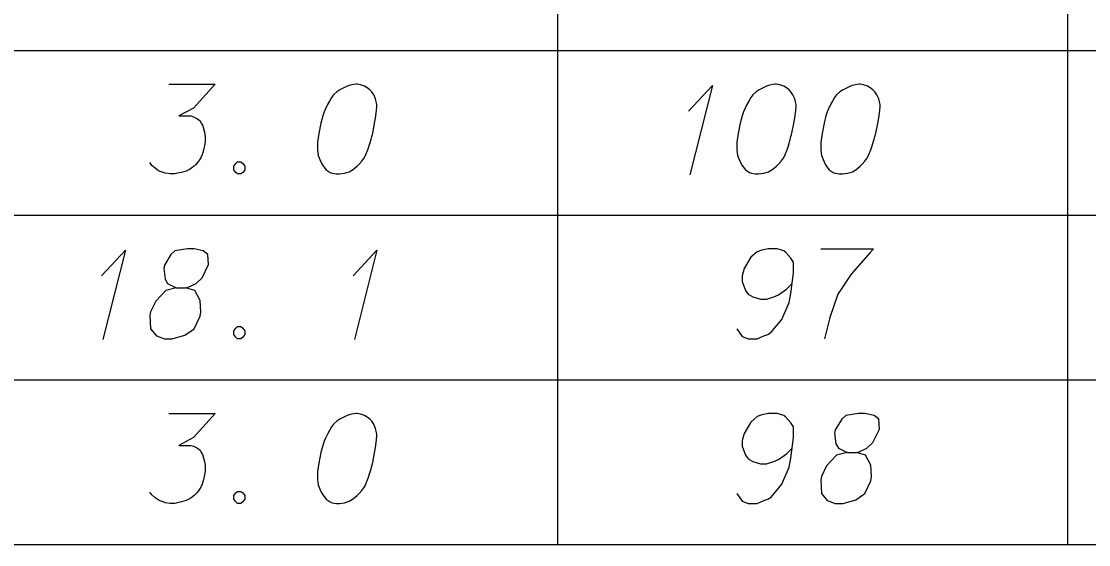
# Model space of a CAD drawing. Extents: x 2074207 to 2076812, y 516372 to 523312.
# Drawn here: x 2076621.5 to 2076678.5, y 520149.2 to 520177.2 of the extents above; entities that cross this region are included whole.
import ezdxf

# ---------------------------------------------------------------- set-up
doc = ezdxf.new("R2010")
doc.units = 0
for name, color, linetype in [('Prop DirtTable_ Soil Test Results - Outline (Major)', 7, 'Continuous'), ('Prop DirtTable_ Soil Test Results - Outline (Minor)', 7, 'Continuous'), ('Prop DirtTable_ Soil Test Results - Tx (Sample Data)', 7, 'Continuous')]:
    doc.layers.add(name, color=color, linetype=linetype)

msp = doc.modelspace()

# ---------------------------------------------------------------- linework, layer by layer
at = {"layer": 'Prop DirtTable_ Soil Test Results - Outline (Major)'}
msp.add_line((2076260.609, 520149.201), (2076811.903, 520149.201), dxfattribs=at)
at = {"layer": 'Prop DirtTable_ Soil Test Results - Outline (Minor)'}
for p, q in [((2076650.154, 520184.401), (2076650.154, 520175.601)), ((2076677.413, 520184.401), (2076677.413, 520175.601)), ((2076260.609, 520175.601), (2076811.903, 520175.601)), ((2076260.609, 520175.601), (2076811.903, 520175.601)), ((2076650.154, 520175.601), (2076650.154, 520166.801)), ((2076677.413, 520175.601), (2076677.413, 520166.801)), ((2076260.609, 520166.801), (2076811.903, 520166.801)), ((2076260.609, 520166.801), (2076811.903, 520166.801)), ((2076650.154, 520166.801), (2076650.154, 520158.001)), ((2076677.413, 520166.801), (2076677.413, 520158.001)), ((2076260.609, 520158.001), (2076811.903, 520158.001)), ((2076260.609, 520158.001), (2076811.903, 520158.001)), ((2076650.154, 520158.001), (2076650.154, 520149.201)), ((2076677.413, 520158.001), (2076677.413, 520149.201)), ((2076260.609, 520149.201), (2076811.903, 520149.201))]:
    msp.add_line(p, q, dxfattribs=at)
at = {"layer": 'Prop DirtTable_ Soil Test Results - Tx (Sample Data)'}
for points in [[(2076629.405, 520173.806), (2076631.874, 520173.806), (2076630.71, 520172.521), (2076629.934, 520172.106), (2076630.569, 520172.106), (2076630.71, 520172.068), (2076630.78, 520172.03), (2076630.851, 520171.992), (2076630.922, 520171.954), (2076631.063, 520171.841), (2076631.133, 520171.728), (2076631.204, 520171.614), (2076631.239, 520171.501), (2076631.31, 520171.236), (2076631.345, 520171.01), (2076631.345, 520170.896), (2076631.345, 520170.745), (2076631.31, 520170.518), (2076631.274, 520170.367), (2076631.239, 520170.216), (2076631.204, 520170.103), (2076631.169, 520170.027), (2076631.133, 520169.951), (2076631.098, 520169.876), (2076631.027, 520169.762), (2076630.922, 520169.611), (2076630.816, 520169.498), (2076630.745, 520169.422), (2076630.639, 520169.347), (2076630.534, 520169.271), (2076630.392, 520169.195), (2076630.322, 520169.158), (2076630.075, 520169.082), (2076629.863, 520169.044), (2076629.722, 520169.006), (2076629.475, 520169.006), (2076629.193, 520169.044), (2076629.087, 520169.082), (2076628.981, 520169.12), (2076628.876, 520169.158), (2076628.77, 520169.233), (2076628.664, 520169.309), (2076628.488, 520169.46), (2076628.382, 520169.611)], [(2076639.458, 520173.806), (2076639.388, 520173.806), (2076639.176, 520173.769), (2076639.035, 520173.731), (2076638.929, 520173.693), (2076638.753, 520173.617), (2076638.541, 520173.504), (2076638.365, 520173.391), (2076638.188, 520173.24), (2076638.083, 520173.088), (2076637.977, 520172.899), (2076637.871, 520172.71), (2076637.765, 520172.484), (2076637.695, 520172.332), (2076637.624, 520172.106), (2076637.518, 520171.728), (2076637.412, 520171.161), (2076637.342, 520170.707), (2076637.342, 520170.291), (2076637.377, 520169.989), (2076637.518, 520169.649), (2076637.624, 520169.46), (2076637.8, 520169.233), (2076638.012, 520169.082), (2076638.118, 520169.044), (2076638.329, 520169.006), (2076638.506, 520169.006), (2076638.788, 520169.044), (2076639.035, 520169.12), (2076639.211, 520169.233), (2076639.458, 520169.422), (2076639.564, 520169.536), (2076639.705, 520169.687), (2076639.811, 520169.838), (2076639.882, 520169.951), (2076639.952, 520170.14), (2076639.987, 520170.216), (2076640.058, 520170.405), (2076640.129, 520170.632), (2076640.199, 520170.858), (2076640.234, 520171.01), (2076640.27, 520171.123), (2076640.305, 520171.274), (2076640.375, 520171.614), (2076640.411, 520171.803), (2076640.446, 520171.992), (2076640.481, 520172.257), (2076640.517, 520172.597), (2076640.517, 520172.71), (2076640.481, 520172.862), (2076640.446, 520173.013), (2076640.34, 520173.24), (2076640.234, 520173.391), (2076640.129, 520173.504), (2076639.987, 520173.617), (2076639.846, 520173.693), (2076639.74, 520173.731), (2076639.635, 520173.769), (2076639.458, 520173.806)], [(2076657.167, 520172.37), (2076658.437, 520173.731), (2076657.237, 520168.969)], [(2076661.858, 520173.806), (2076661.788, 520173.806), (2076661.576, 520173.769), (2076661.435, 520173.731), (2076661.329, 520173.693), (2076661.153, 520173.617), (2076660.941, 520173.504), (2076660.765, 520173.391), (2076660.588, 520173.24), (2076660.483, 520173.088), (2076660.377, 520172.899), (2076660.271, 520172.71), (2076660.165, 520172.484), (2076660.095, 520172.332), (2076660.024, 520172.106), (2076659.918, 520171.728), (2076659.812, 520171.161), (2076659.742, 520170.707), (2076659.742, 520170.291), (2076659.777, 520169.989), (2076659.918, 520169.649), (2076660.024, 520169.46), (2076660.2, 520169.233), (2076660.412, 520169.082), (2076660.518, 520169.044), (2076660.729, 520169.006), (2076660.906, 520169.006), (2076661.188, 520169.044), (2076661.435, 520169.12), (2076661.611, 520169.233), (2076661.858, 520169.422), (2076661.964, 520169.536), (2076662.105, 520169.687), (2076662.211, 520169.838), (2076662.282, 520169.951), (2076662.352, 520170.14), (2076662.387, 520170.216), (2076662.458, 520170.405), (2076662.529, 520170.632), (2076662.599, 520170.858), (2076662.634, 520171.01), (2076662.67, 520171.123), (2076662.705, 520171.274), (2076662.775, 520171.614), (2076662.811, 520171.803), (2076662.846, 520171.992), (2076662.881, 520172.257), (2076662.917, 520172.597), (2076662.917, 520172.71), (2076662.881, 520172.862), (2076662.846, 520173.013), (2076662.74, 520173.24), (2076662.634, 520173.391), (2076662.529, 520173.504), (2076662.387, 520173.617), (2076662.246, 520173.693), (2076662.14, 520173.731), (2076662.035, 520173.769), (2076661.858, 520173.806)], [(2076666.338, 520173.806), (2076666.268, 520173.806), (2076666.056, 520173.769), (2076665.915, 520173.731), (2076665.809, 520173.693), (2076665.633, 520173.617), (2076665.421, 520173.504), (2076665.245, 520173.391), (2076665.068, 520173.24), (2076664.963, 520173.088), (2076664.857, 520172.899), (2076664.751, 520172.71), (2076664.645, 520172.484), (2076664.575, 520172.332), (2076664.504, 520172.106), (2076664.398, 520171.728), (2076664.292, 520171.161), (2076664.222, 520170.707), (2076664.222, 520170.291), (2076664.257, 520169.989), (2076664.398, 520169.649), (2076664.504, 520169.46), (2076664.68, 520169.233), (2076664.892, 520169.082), (2076664.998, 520169.044), (2076665.209, 520169.006), (2076665.386, 520169.006), (2076665.668, 520169.044), (2076665.915, 520169.12), (2076666.091, 520169.233), (2076666.338, 520169.422), (2076666.444, 520169.536), (2076666.585, 520169.687), (2076666.691, 520169.838), (2076666.762, 520169.951), (2076666.832, 520170.14), (2076666.867, 520170.216), (2076666.938, 520170.405), (2076667.009, 520170.632), (2076667.079, 520170.858), (2076667.114, 520171.01), (2076667.15, 520171.123), (2076667.185, 520171.274), (2076667.255, 520171.614), (2076667.291, 520171.803), (2076667.326, 520171.992), (2076667.361, 520172.257), (2076667.397, 520172.597), (2076667.397, 520172.71), (2076667.361, 520172.862), (2076667.326, 520173.013), (2076667.22, 520173.24), (2076667.114, 520173.391), (2076667.009, 520173.504), (2076666.867, 520173.617), (2076666.726, 520173.693), (2076666.62, 520173.731), (2076666.515, 520173.769), (2076666.338, 520173.806)], [(2076633.073, 520169.649), (2076633.25, 520169.649), (2076633.356, 520169.573), (2076633.461, 520169.422), (2076633.461, 520169.233), (2076633.356, 520169.082), (2076633.25, 520169.006), (2076633.073, 520169.006), (2076632.968, 520169.082), (2076632.862, 520169.233), (2076632.862, 520169.422), (2076632.968, 520169.573), (2076633.073, 520169.649)], [(2076625.807, 520163.57), (2076627.077, 520164.931), (2076625.877, 520160.169)], [(2076629.793, 520162.928), (2076630.287, 520162.928), (2076630.428, 520162.965), (2076630.851, 520163.154), (2076631.169, 520163.457), (2076631.521, 520164.175), (2076631.486, 520164.704), (2076631.239, 520164.893), (2076630.745, 520165.006), (2076630.392, 520165.006), (2076629.722, 520164.893), (2076629.511, 520164.704), (2076629.158, 520164.137), (2076629.123, 520163.948), (2076629.193, 520163.381), (2076629.334, 520163.154), (2076629.793, 520162.928), (2076629.228, 520162.777), (2076628.699, 520162.21), (2076628.417, 520161.643), (2076628.382, 520161.454), (2076628.417, 520160.736), (2076628.735, 520160.358), (2076629.158, 520160.206), (2076629.581, 520160.206), (2076630.251, 520160.395), (2076630.745, 520160.736), (2076631.063, 520161.416), (2076631.098, 520161.643), (2076631.063, 520162.247), (2076630.78, 520162.777), (2076630.287, 520162.928)], [(2076639.247, 520163.57), (2076640.517, 520164.931), (2076639.317, 520160.169)], [(2076659.742, 520160.736), (2076660.024, 520160.32), (2076660.341, 520160.206), (2076660.835, 520160.206), (2076661.188, 520160.358), (2076661.4, 520160.433), (2076661.576, 520160.547), (2076662.14, 520161.227), (2076662.529, 520162.134), (2076662.634, 520162.625), (2076662.775, 520163.721), (2076662.775, 520164.288), (2076662.634, 520164.515), (2076662.352, 520164.817), (2076662.246, 520164.893), (2076661.894, 520165.006), (2076661.435, 520165.006), (2076661.082, 520164.931), (2076660.835, 520164.855), (2076660.483, 520164.553), (2076660.13, 520163.948), (2076660.024, 520163.57), (2076660.024, 520163.268), (2076660.2, 520162.777), (2076660.341, 520162.588), (2076660.588, 520162.436), (2076661.012, 520162.323), (2076661.329, 520162.323), (2076661.717, 520162.436), (2076661.964, 520162.55), (2076662.387, 520162.852), (2076662.599, 520163.041), (2076662.705, 520163.154)], [(2076664.222, 520165.006), (2076667.044, 520165.006), (2076666.867, 520164.817), (2076665.844, 520163.646), (2076665.139, 520162.588), (2076664.716, 520161.34), (2076664.433, 520160.206)], [(2076633.073, 520160.849), (2076633.25, 520160.849), (2076633.356, 520160.773), (2076633.461, 520160.622), (2076633.461, 520160.433), (2076633.356, 520160.282), (2076633.25, 520160.206), (2076633.073, 520160.206), (2076632.968, 520160.282), (2076632.862, 520160.433), (2076632.862, 520160.622), (2076632.968, 520160.773), (2076633.073, 520160.849)], [(2076629.405, 520156.206), (2076631.874, 520156.206), (2076630.71, 520154.921), (2076629.934, 520154.506), (2076630.569, 520154.506), (2076630.71, 520154.468), (2076630.78, 520154.43), (2076630.851, 520154.392), (2076630.922, 520154.354), (2076631.063, 520154.241), (2076631.133, 520154.128), (2076631.204, 520154.014), (2076631.239, 520153.901), (2076631.31, 520153.636), (2076631.345, 520153.41), (2076631.345, 520153.296), (2076631.345, 520153.145), (2076631.31, 520152.918), (2076631.274, 520152.767), (2076631.239, 520152.616), (2076631.204, 520152.503), (2076631.169, 520152.427), (2076631.133, 520152.351), (2076631.098, 520152.276), (2076631.027, 520152.162), (2076630.922, 520152.011), (2076630.816, 520151.898), (2076630.745, 520151.822), (2076630.639, 520151.747), (2076630.534, 520151.671), (2076630.392, 520151.595), (2076630.322, 520151.558), (2076630.075, 520151.482), (2076629.863, 520151.444), (2076629.722, 520151.406), (2076629.475, 520151.406), (2076629.193, 520151.444), (2076629.087, 520151.482), (2076628.981, 520151.52), (2076628.876, 520151.558), (2076628.77, 520151.633), (2076628.664, 520151.709), (2076628.488, 520151.86), (2076628.382, 520152.011)], [(2076639.458, 520156.206), (2076639.388, 520156.206), (2076639.176, 520156.169), (2076639.035, 520156.131), (2076638.929, 520156.093), (2076638.753, 520156.017), (2076638.541, 520155.904), (2076638.365, 520155.791), (2076638.188, 520155.64), (2076638.083, 520155.488), (2076637.977, 520155.299), (2076637.871, 520155.11), (2076637.765, 520154.884), (2076637.695, 520154.732), (2076637.624, 520154.506), (2076637.518, 520154.128), (2076637.412, 520153.561), (2076637.342, 520153.107), (2076637.342, 520152.691), (2076637.377, 520152.389), (2076637.518, 520152.049), (2076637.624, 520151.86), (2076637.8, 520151.633), (2076638.012, 520151.482), (2076638.118, 520151.444), (2076638.329, 520151.406), (2076638.506, 520151.406), (2076638.788, 520151.444), (2076639.035, 520151.52), (2076639.211, 520151.633), (2076639.458, 520151.822), (2076639.564, 520151.936), (2076639.705, 520152.087), (2076639.811, 520152.238), (2076639.882, 520152.351), (2076639.952, 520152.54), (2076639.987, 520152.616), (2076640.058, 520152.805), (2076640.129, 520153.032), (2076640.199, 520153.258), (2076640.234, 520153.41), (2076640.27, 520153.523), (2076640.305, 520153.674), (2076640.375, 520154.014), (2076640.411, 520154.203), (2076640.446, 520154.392), (2076640.481, 520154.657), (2076640.517, 520154.997), (2076640.517, 520155.11), (2076640.481, 520155.262), (2076640.446, 520155.413), (2076640.34, 520155.64), (2076640.234, 520155.791), (2076640.129, 520155.904), (2076639.987, 520156.017), (2076639.846, 520156.093), (2076639.74, 520156.131), (2076639.635, 520156.169), (2076639.458, 520156.206)], [(2076659.742, 520151.936), (2076660.024, 520151.52), (2076660.341, 520151.406), (2076660.835, 520151.406), (2076661.188, 520151.558), (2076661.4, 520151.633), (2076661.576, 520151.747), (2076662.14, 520152.427), (2076662.529, 520153.334), (2076662.634, 520153.825), (2076662.775, 520154.921), (2076662.775, 520155.488), (2076662.634, 520155.715), (2076662.352, 520156.017), (2076662.246, 520156.093), (2076661.894, 520156.206), (2076661.435, 520156.206), (2076661.082, 520156.131), (2076660.835, 520156.055), (2076660.483, 520155.753), (2076660.13, 520155.148), (2076660.024, 520154.77), (2076660.024, 520154.468), (2076660.2, 520153.977), (2076660.341, 520153.788), (2076660.588, 520153.636), (2076661.012, 520153.523), (2076661.329, 520153.523), (2076661.717, 520153.636), (2076661.964, 520153.75), (2076662.387, 520154.052), (2076662.599, 520154.241), (2076662.705, 520154.354)], [(2076665.633, 520154.128), (2076666.127, 520154.128), (2076666.268, 520154.165), (2076666.691, 520154.354), (2076667.009, 520154.657), (2076667.361, 520155.375), (2076667.326, 520155.904), (2076667.079, 520156.093), (2076666.585, 520156.206), (2076666.232, 520156.206), (2076665.562, 520156.093), (2076665.351, 520155.904), (2076664.998, 520155.337), (2076664.963, 520155.148), (2076665.033, 520154.581), (2076665.174, 520154.354), (2076665.633, 520154.128), (2076665.068, 520153.977), (2076664.539, 520153.41), (2076664.257, 520152.843), (2076664.222, 520152.654), (2076664.257, 520151.936), (2076664.575, 520151.558), (2076664.998, 520151.406), (2076665.421, 520151.406), (2076666.091, 520151.595), (2076666.585, 520151.936), (2076666.903, 520152.616), (2076666.938, 520152.843), (2076666.903, 520153.447), (2076666.62, 520153.977), (2076666.127, 520154.128)], [(2076633.073, 520152.049), (2076633.25, 520152.049), (2076633.356, 520151.973), (2076633.461, 520151.822), (2076633.461, 520151.633), (2076633.356, 520151.482), (2076633.25, 520151.406), (2076633.073, 520151.406), (2076632.968, 520151.482), (2076632.862, 520151.633), (2076632.862, 520151.822), (2076632.968, 520151.973), (2076633.073, 520152.049)]]:
    msp.add_lwpolyline(points, dxfattribs=at)

doc.saveas('drawing.dxf')
